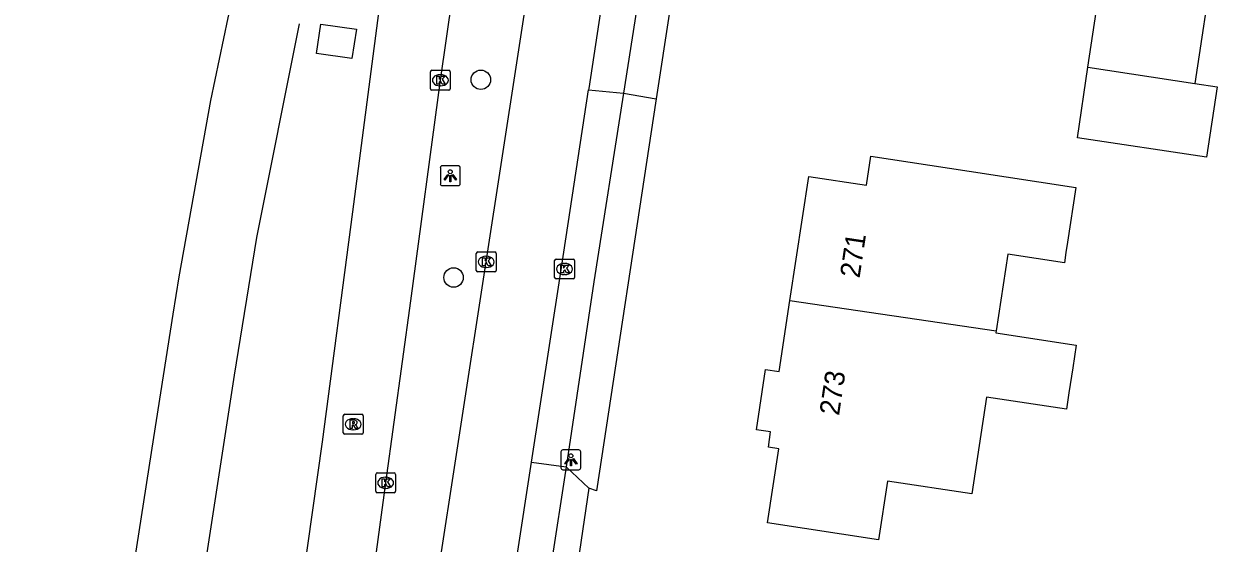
# Model space of a CAD drawing. Extents: x 161486 to 162249, y 379484 to 380829.
# Drawn here: x 161636.3 to 161696.3, y 380503.6 to 380529.7 of the extents above; entities that cross this region are included whole.
import ezdxf

# ---------------------------------------------------------------- set-up
doc = ezdxf.new("R2010")
doc.units = 0
for name, color, linetype in [('IMGEO_Berm_open', 7, 'Continuous'), ('IMGEO_Boom', 7, 'Continuous'), ('IMGEO_Kolk', 7, 'Continuous'), ('IMGEO_Lichtpunt', 7, 'Continuous'), ('IMGEO_Pand', 7, 'Continuous'), ('IMGEO_Pand_nummerreeks', 7, 'Continuous'), ('IMGEO_Parkeervlak_open', 7, 'Continuous'), ('IMGEO_Rijbaan_lokaal_open', 7, 'Continuous'), ('IMGEO_Rijbaan_regionaal_gesloten', 7, 'Continuous'), ('IMGEO_Rioolput', 7, 'Continuous'), ('IMGEO_Voetpad_open', 7, 'Continuous')]:
    doc.layers.add(name, color=color, linetype=linetype)

msp = doc.modelspace()

# ---------------------------------------------------------------- linework, layer by layer
at = {"layer": 'IMGEO_Berm_open'}
msp.add_lwpolyline([(161651.032, 380528.231), (161651.258, 380529.714), (161653.04, 380529.458), (161652.814, 380527.975), (161651.032, 380528.231)], dxfattribs=at)
at = {"layer": 'IMGEO_Boom'}
for centre in [(161659.294, 380526.911), (161657.924, 380516.968)]:
    msp.add_circle(centre, 0.489, dxfattribs=at)
at = {"layer": 'IMGEO_Kolk'}
for p, q in [((161656.759, 380526.462), (161656.759, 380527.314)), ((161656.834, 380527.388), (161657.686, 380527.388)), ((161657.247, 380527.168), (161657.272, 380527.168)), ((161657.76, 380527.314), (161657.76, 380526.462)), ((161657.27, 380526.608), (161657.245, 380526.608)), ((161657.686, 380526.388), (161656.834, 380526.388)), ((161659.063, 380517.328), (161659.063, 380518.18)), ((161659.138, 380518.254), (161659.99, 380518.254)), ((161659.551, 380518.034), (161659.576, 380518.034)), ((161660.064, 380518.18), (161660.064, 380517.328)), ((161659.574, 380517.474), (161659.549, 380517.474)), ((161662.999, 380516.97), (161662.999, 380517.822)), ((161663.074, 380517.896), (161663.926, 380517.896)), ((161663.487, 380517.676), (161663.512, 380517.676)), ((161664, 380517.822), (161664, 380516.97)), ((161659.99, 380517.254), (161659.138, 380517.254)), ((161663.926, 380516.896), (161663.074, 380516.896)), ((161663.51, 380517.116), (161663.485, 380517.116)), ((161654.011, 380506.219), (161654.011, 380507.071)), ((161654.086, 380507.145), (161654.938, 380507.145)), ((161654.499, 380506.925), (161654.524, 380506.925)), ((161655.012, 380507.071), (161655.012, 380506.219)), ((161654.938, 380506.145), (161654.086, 380506.145)), ((161654.522, 380506.365), (161654.497, 380506.365))]:
    msp.add_line(p, q, dxfattribs=at)
for points in [[(161656.759, 380526.462), (161656.759, 380527.314)], [(161656.834, 380527.388), (161657.686, 380527.388)], [(161657.08, 380527.088), (161657.203, 380527.088), (161657.203, 380526.937), (161657.333, 380527.088), (161657.497, 380527.088), (161657.351, 380526.937), (161657.504, 380526.688), (161657.352, 380526.688), (161657.267, 380526.852), (161657.203, 380526.785), (161657.203, 380526.688), (161657.08, 380526.688), (161657.08, 380527.088)], [(161657.76, 380527.314), (161657.76, 380526.462)], [(161657.686, 380526.388), (161656.834, 380526.388)], [(161659.063, 380517.328), (161659.063, 380518.18)], [(161659.138, 380518.254), (161659.99, 380518.254)], [(161660.064, 380518.18), (161660.064, 380517.328)], [(161659.384, 380517.954), (161659.507, 380517.954), (161659.507, 380517.803), (161659.637, 380517.954), (161659.801, 380517.954), (161659.655, 380517.803), (161659.808, 380517.554), (161659.656, 380517.554), (161659.571, 380517.718), (161659.507, 380517.651), (161659.507, 380517.554), (161659.384, 380517.554), (161659.384, 380517.954)], [(161662.999, 380516.97), (161662.999, 380517.822)], [(161663.074, 380517.896), (161663.926, 380517.896)], [(161663.32, 380517.596), (161663.443, 380517.596), (161663.443, 380517.445), (161663.573, 380517.596), (161663.737, 380517.596), (161663.591, 380517.445), (161663.744, 380517.196), (161663.592, 380517.196), (161663.507, 380517.36), (161663.443, 380517.293), (161663.443, 380517.196), (161663.32, 380517.196), (161663.32, 380517.596)], [(161664, 380517.822), (161664, 380516.97)], [(161659.99, 380517.254), (161659.138, 380517.254)], [(161663.926, 380516.896), (161663.074, 380516.896)], [(161654.011, 380506.219), (161654.011, 380507.071)], [(161654.086, 380507.145), (161654.938, 380507.145)], [(161654.332, 380506.845), (161654.455, 380506.845), (161654.455, 380506.694), (161654.585, 380506.845), (161654.749, 380506.845), (161654.603, 380506.694), (161654.756, 380506.445), (161654.604, 380506.445), (161654.519, 380506.609), (161654.455, 380506.542), (161654.455, 380506.445), (161654.332, 380506.445), (161654.332, 380506.845)], [(161655.012, 380507.071), (161655.012, 380506.219)], [(161654.938, 380506.145), (161654.086, 380506.145)]]:
    msp.add_lwpolyline(points, dxfattribs=at)
for centre, start, end in [((161656.836, 380527.312), 91.55205, 178.44795), ((161656.836, 380527.312), 91.55205, 178.44795), ((161657.684, 380527.312), 1.55205, 88.44795), ((161657.684, 380527.312), 1.55205, 88.44795), ((161656.836, 380526.464), 181.55205, 268.44795), ((161656.836, 380526.464), 181.55205, 268.44795), ((161657.684, 380526.464), 271.55205, 358.44795), ((161657.684, 380526.464), 271.55205, 358.44795), ((161659.14, 380518.178), 91.55205, 178.44795), ((161659.14, 380518.178), 91.55205, 178.44795), ((161659.988, 380518.178), 1.55205, 88.44795), ((161659.988, 380518.178), 1.55205, 88.44795), ((161663.076, 380517.82), 91.55205, 178.44795), ((161663.076, 380517.82), 91.55205, 178.44795), ((161663.924, 380517.82), 1.55205, 88.44795), ((161663.924, 380517.82), 1.55205, 88.44795), ((161659.14, 380517.33), 181.55205, 268.44795), ((161659.14, 380517.33), 181.55205, 268.44795), ((161659.988, 380517.33), 271.55205, 358.44795), ((161659.988, 380517.33), 271.55205, 358.44795), ((161663.076, 380516.972), 181.55205, 268.44795), ((161663.076, 380516.972), 181.55205, 268.44795), ((161663.924, 380516.972), 271.55205, 358.44795), ((161663.924, 380516.972), 271.55205, 358.44795), ((161654.088, 380507.069), 91.55205, 178.44795), ((161654.088, 380507.069), 91.55205, 178.44795), ((161654.936, 380507.069), 1.55205, 88.44795), ((161654.936, 380507.069), 1.55205, 88.44795), ((161654.088, 380506.221), 181.55205, 268.44795), ((161654.088, 380506.221), 181.55205, 268.44795), ((161654.936, 380506.221), 271.55205, 358.44795), ((161654.936, 380506.221), 271.55205, 358.44795)]:
    msp.add_arc(centre, 0.0765, start, end, dxfattribs=at)
for centre, major_axis, ratio, start_param, end_param in [((161657.246, 380526.888), (-0.387, 0.002), 0.722429, 4.712389, 7.853982), ((161657.271, 380526.888), (-0.39, 0.002), 0.717154, 1.570796, 4.712389), ((161659.55, 380517.754), (-0.387, 0.002), 0.722429, 4.712389, 7.853982), ((161659.575, 380517.754), (-0.39, 0.002), 0.717154, 1.570796, 4.712389), ((161663.486, 380517.396), (-0.387, 0.002), 0.722429, 4.712389, 7.853982), ((161663.511, 380517.396), (-0.39, 0.002), 0.717154, 1.570796, 4.712389), ((161654.498, 380506.645), (-0.387, 0.002), 0.722429, 4.712389, 7.853982), ((161654.523, 380506.645), (-0.39, 0.002), 0.717154, 1.570796, 4.712389)]:
    msp.add_ellipse(centre, major_axis=major_axis, ratio=ratio, start_param=start_param, end_param=end_param, dxfattribs=at)
at = {"layer": 'IMGEO_Lichtpunt'}
for p, q in [((161657.259, 380522.489), (161657.259, 380521.682)), ((161657.259, 380522.489), (161657.259, 380521.682)), ((161658.161, 380522.584), (161657.353, 380522.584)), ((161658.161, 380522.584), (161657.353, 380522.584)), ((161658.255, 380521.682), (161658.255, 380522.489)), ((161658.255, 380521.682), (161658.255, 380522.489)), ((161657.353, 380521.588), (161658.161, 380521.588)), ((161657.353, 380521.588), (161658.161, 380521.588)), ((161663.321, 380508.205), (161663.321, 380507.398)), ((161663.321, 380508.205), (161663.321, 380507.398)), ((161664.223, 380508.3), (161663.415, 380508.3)), ((161664.223, 380508.3), (161663.415, 380508.3)), ((161664.317, 380507.398), (161664.317, 380508.205)), ((161664.317, 380507.398), (161664.317, 380508.205)), ((161663.415, 380507.304), (161664.223, 380507.304)), ((161663.415, 380507.304), (161664.223, 380507.304))]:
    msp.add_line(p, q, dxfattribs=at)
for points in [[(161657.633, 380522.153), (161657.672, 380522.125), (161657.484, 380521.863), (161657.446, 380521.89), (161657.633, 380522.153)], [(161657.735, 380522.105), (161657.782, 380522.105), (161657.782, 380521.783), (161657.735, 380521.783), (161657.735, 380522.105)], [(161657.845, 380522.125), (161657.883, 380522.152), (161658.07, 380521.89), (161658.031, 380521.862), (161657.845, 380522.125)], [(161663.695, 380507.869), (161663.734, 380507.841), (161663.546, 380507.579), (161663.508, 380507.606), (161663.695, 380507.869)], [(161663.797, 380507.821), (161663.844, 380507.821), (161663.844, 380507.499), (161663.797, 380507.499), (161663.797, 380507.821)], [(161663.907, 380507.841), (161663.945, 380507.868), (161664.132, 380507.606), (161664.093, 380507.578), (161663.907, 380507.841)]]:
    msp.add_lwpolyline(points, dxfattribs=at)
for centre in [(161657.758, 380522.287), (161663.82, 380508.003)]:
    msp.add_circle(centre, 0.0994, dxfattribs=at)
for centre, start, end in [((161657.353, 380522.489), 90, 180), ((161657.353, 380522.489), 90, 180), ((161658.161, 380522.489), 0, 90), ((161658.161, 380522.489), 0, 90), ((161657.353, 380521.682), 180, 270), ((161657.353, 380521.682), 180, 270), ((161658.161, 380521.682), 270, 0), ((161658.161, 380521.682), 270, 360), ((161663.415, 380508.205), 90, 180), ((161663.415, 380508.205), 90, 180), ((161664.223, 380508.205), 0, 90), ((161664.223, 380508.205), 0, 90), ((161663.415, 380507.398), 180, 270), ((161663.415, 380507.398), 180, 270), ((161664.223, 380507.398), 270, 0), ((161664.223, 380507.398), 270, 360)]:
    msp.add_arc(centre, 0.0946, start, end, dxfattribs=at)
at = {"layer": 'IMGEO_Pand'}
for points in [[(161689.804, 380527.537), (161690.723, 380533.648), (161696.091, 380532.843), (161695.174, 380526.728)], [(161695.174, 380526.728), (161696.294, 380526.56), (161695.762, 380523.023), (161689.272, 380523.999), (161689.804, 380527.537)], [(161689.804, 380527.537), (161695.174, 380526.728)], [(161674.826, 380515.813), (161675.774, 380522.047), (161678.674, 380521.605), (161678.896, 380523.064), (161683.84, 380522.312), (161689.195, 380521.497), (161688.778, 380518.753), (161688.698, 380518.23), (161688.619, 380517.707), (161685.772, 380518.141), (161685.185, 380514.287)], [(161685.185, 380514.287), (161685.17, 380514.188), (161689.211, 380513.573), (161689.036, 380512.423), (161688.846, 380511.173), (161688.72, 380510.344), (161684.706, 380510.955), (161683.965, 380506.085), (161679.732, 380506.73), (161679.282, 380503.776), (161673.705, 380504.625), (161674.274, 380508.361), (161673.742, 380508.442), (161673.858, 380509.207), (161673.146, 380509.316), (161673.606, 380512.343), (161674.282, 380512.24), (161674.826, 380515.813)], [(161674.826, 380515.813), (161685.185, 380514.287)]]:
    msp.add_lwpolyline(points, dxfattribs=at)
at = {"layer": 'IMGEO_Parkeervlak_open'}
for points in [[(161664.704, 380526.41), (161666.466, 380526.239)], [(161661.843, 380507.677), (161663.577, 380507.448)]]:
    msp.add_lwpolyline(points, dxfattribs=at)
at = {"layer": 'IMGEO_Rijbaan_lokaal_open'}
for points in [[(161651.409, 380464.752), (161651.889, 380468.002), (161652.975, 380474.989), (161654.403, 380484.238), (161659.564, 380517.754), (161662.671, 380538.011), (161665.915, 380559.152), (161668.235, 380574.483), (161668.66, 380577.35)], [(161666.06, 380535.332), (161664.713, 380526.468), (161664.704, 380526.41)], [(161661.843, 380507.677), (161663.258, 380516.911), (161664.704, 380526.41)], [(161660.339, 380497.866), (161661.843, 380507.677)]]:
    msp.add_lwpolyline(points, dxfattribs=at)
at = {"layer": 'IMGEO_Rijbaan_regionaal_gesloten'}
for points in [[(161663.497, 380600.262), (161661.633, 380588.309), (161659.438, 380574.301), (161659.054, 380572.309), (161658.122, 380568.172), (161657.536, 380566.019), (161657.235, 380565.057), (161654.558, 380556.491), (161651.645, 380547.741), (161650.026, 380542.763), (161647.812, 380535.094), (161646.58, 380530.02), (161645.704, 380525.877), (161644.123, 380517.01), (161643.816, 380515.12), (161642.841, 380508.932), (161640.018, 380490.7), (161637.113, 380471.445), (161636.331, 380466.317)], [(161646.261, 380451.339), (161646.808, 380454.756), (161646.995, 380455.982), (161647.246, 380457.599), (161647.25, 380457.627), (161647.772, 380461), (161647.775, 380461.021), (161648.295, 380464.441), (161649.025, 380469.128), (161651.635, 380486.367), (161653.143, 380496.494), (161654.512, 380506.645), (161655.782, 380515.801), (161657.26, 380526.888), (161657.873, 380531.094), (161658.647, 380535.366)], [(161648.295, 380464.441), (161649.025, 380469.128), (161651.635, 380486.367), (161653.143, 380496.494), (161654.512, 380506.645), (161655.782, 380515.801), (161657.26, 380526.888), (161657.873, 380531.094), (161658.647, 380535.366)], [(161654.157, 380530.271), (161652.853, 380520.272), (161651.329, 380508.705), (161649.071, 380492.835), (161646.73, 380476.922), (161644.867, 380464.973)], [(161639.86, 380465.74), (161643.03, 380486.777), (161646.921, 380512.062), (161648.042, 380518.986), (161650.189, 380529.723)]]:
    msp.add_lwpolyline(points, dxfattribs=at)
at = {"layer": 'IMGEO_Rioolput'}
for p, q in [((161652.381, 380509.164), (161652.381, 380510.016)), ((161652.456, 380510.09), (161653.308, 380510.09)), ((161652.869, 380509.87), (161652.894, 380509.87)), ((161653.382, 380510.016), (161653.382, 380509.164)), ((161653.308, 380509.09), (161652.456, 380509.09)), ((161652.892, 380509.31), (161652.867, 380509.31))]:
    msp.add_line(p, q, dxfattribs=at)
for points in [[(161652.381, 380509.164), (161652.381, 380510.016)], [(161652.456, 380510.09), (161653.308, 380510.09)], [(161652.97, 380509.788), (161652.718, 380509.79), (161652.718, 380509.39)], [(161652.896, 380509.709), (161652.842, 380509.709), (161652.842, 380509.628)], [(161652.842, 380509.628), (161652.894, 380509.628)], [(161653.382, 380510.016), (161653.382, 380509.164)], [(161653.308, 380509.09), (161652.456, 380509.09)], [(161652.718, 380509.39), (161652.842, 380509.39), (161652.842, 380509.552), (161652.853, 380509.552)], [(161652.9, 380509.523), (161652.971, 380509.39), (161653.111, 380509.39), (161653.046, 380509.516)]]:
    msp.add_lwpolyline(points, dxfattribs=at)
for centre, radius, start, end in [((161652.458, 380510.014), 0.0765, 91.55205, 178.44795), ((161652.458, 380510.014), 0.0765, 91.55205, 178.44795), ((161652.878, 380509.817), 0.19, 274.7715, 282.96867), ((161652.902, 380509.613), 0.0964, 77.00612, 93.18647), ((161652.916, 380509.67), 0.0378, 276.66336, 79.67722), ((161652.969, 380509.678), 0.109, 350.36119, 89.41601), ((161652.967, 380509.678), 0.112, 277.58423, 350.98172), ((161653.306, 380510.014), 0.0765, 1.55205, 88.44795), ((161653.306, 380510.014), 0.0765, 1.55205, 88.44795), ((161652.458, 380509.166), 0.0765, 181.55205, 268.44795), ((161652.458, 380509.166), 0.0765, 181.55205, 268.44795), ((161652.852, 380509.499), 0.0533, 26.02933, 88.69889), ((161652.951, 380509.463), 0.108, 29.51342, 73.79051), ((161653.306, 380509.166), 0.0765, 271.55205, 358.44795), ((161653.306, 380509.166), 0.0765, 271.55205, 358.44795)]:
    msp.add_arc(centre, radius, start, end, dxfattribs=at)
for centre, major_axis, ratio, start_param, end_param in [((161652.868, 380509.59), (-0.387, 0.002), 0.722429, 4.712389, 7.853982), ((161652.893, 380509.59), (-0.39, 0.002), 0.717154, 1.570796, 4.712389)]:
    msp.add_ellipse(centre, major_axis=major_axis, ratio=ratio, start_param=start_param, end_param=end_param, dxfattribs=at)
at = {"layer": 'IMGEO_Voetpad_open'}
for points in [[(161667.851, 380535.145), (161666.466, 380526.239)], [(161669.47, 380534.918), (161668.107, 380525.958)], [(161666.466, 380526.239), (161664.978, 380516.758), (161663.577, 380507.45)], [(161668.107, 380525.958), (161665.107, 380506.236), (161664.729, 380506.368)], [(161666.466, 380526.239), (161668.107, 380525.958)], [(161663.577, 380507.448), (161662.074, 380497.658)], [(161663.577, 380507.45), (161663.579, 380507.448), (161664.729, 380506.368)], [(161663.577, 380507.45), (161663.577, 380507.448)], [(161664.729, 380506.368), (161663.777, 380500), (161663.405, 380497.51)]]:
    msp.add_lwpolyline(points, dxfattribs=at)

# ---------------------------------------------------------------- texts
at = {"layer": 'IMGEO_Pand_nummerreeks'}
for s, p in [('271', (161678.323, 380516.909)), ('273', (161677.291, 380509.995))]:
    msp.add_text(s, height=1, rotation=81.50325, dxfattribs=at).set_placement(p)

doc.saveas('drawing.dxf')
